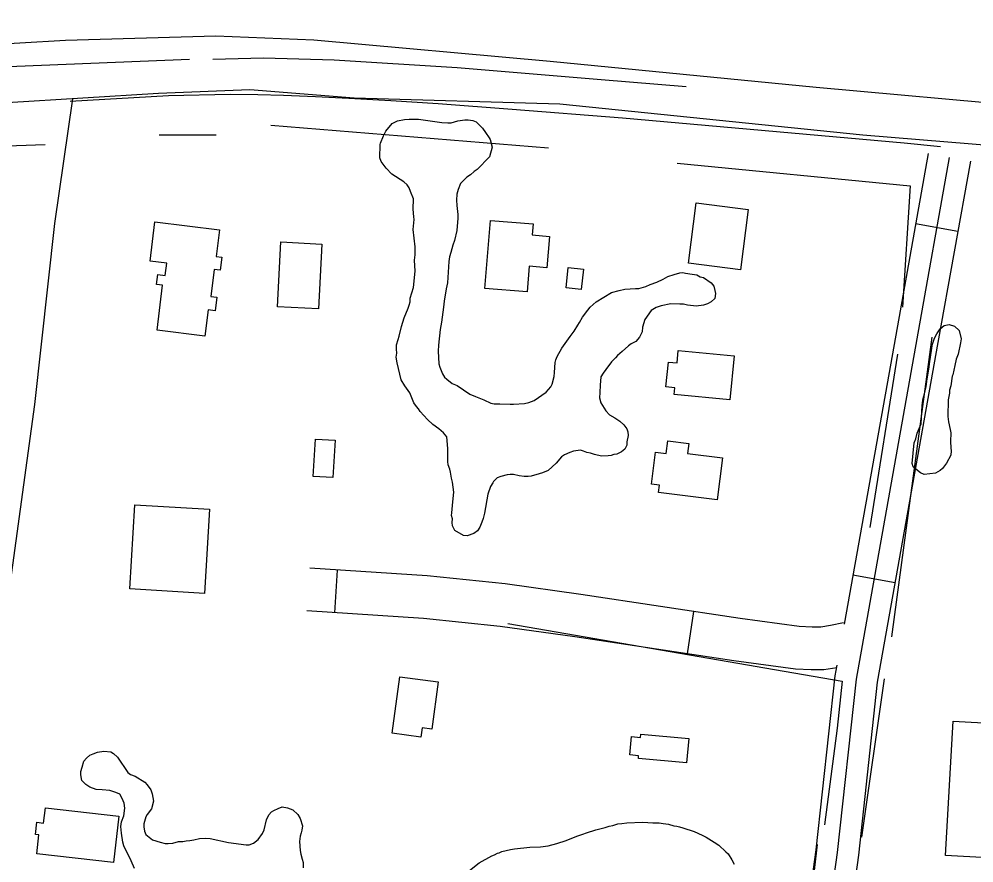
# Model space of a CAD drawing. Extents: x 3219052 to 3256913, y 800770 to 826146.
# Drawn here: x 3230558 to 3231227, y 810533 to 811124 of the extents above; entities that cross this region are included whole.
import ezdxf

# ---------------------------------------------------------------- set-up
doc = ezdxf.new("R2010")
doc.units = 0
for name, color, linetype in [('V-BLDG-OTLN', 7, 'Continuous'), ('V-LEVE-TOET', 7, 'Continuous'), ('V-ROAD-CNTR', 7, 'Continuous'), ('V-SITE-VEGE', 7, 'Continuous'), ('V-TOPO-SHOR', 7, 'Continuous')]:
    doc.layers.add(name, color=color, linetype=linetype)

msp = doc.modelspace()

# ---------------------------------------------------------------- linework, layer by layer
at = {"layer": 'V-BLDG-OTLN'}
for points in [[(3231068.97, 810990.49), (3231063.53, 810948.37), (3231027.1, 810953.08), (3231032.54, 810995.2)], [(3230698.7, 810976.29), (3230696.42, 810957.7), (3230700.32, 810957.22), (3230699.2, 810948.09), (3230694.96, 810948.6), (3230692.64, 810929.7), (3230696.87, 810929.18), (3230695.69, 810919.63), (3230690.79, 810920.23), (3230688.54, 810901.83), (3230655.06, 810905.93), (3230658.94, 810937.56), (3230654.71, 810938.08), (3230655.56, 810945.06), (3230660.76, 810944.43), (3230661.8, 810952.89), (3230650.21, 810954.31), (3230653.58, 810981.82)], [(3230888.55, 810982.89), (3230918.33, 810980.45), (3230917.7, 810972.76), (3230929.76, 810971.77), (3230927.96, 810949.78), (3230915.68, 810950.79), (3230914.21, 810932.82), (3230884.65, 810935.24)], [(3230770.41, 810966.34), (3230768.07, 810920.99), (3230739.31, 810922.48), (3230741.66, 810967.83)], [(3230941.39, 810935.75), (3230942.96, 810950.01), (3230953.6, 810948.84), (3230952.03, 810934.57)], [(3231019.98, 810891.9), (3231059.03, 810888.17), (3231056.08, 810857.3), (3231017.14, 810861.02), (3231017.58, 810865.68), (3231011.37, 810866.27), (3231013.04, 810883.72), (3231019.14, 810883.14)], [(3230766.08, 810829.77), (3230779.82, 810828.93), (3230778.21, 810802.77), (3230764.48, 810803.62)], [(3231050.84, 810816.58), (3231047.11, 810787.17), (3231006.18, 810792.35), (3231006.82, 810797.39), (3231001.17, 810798.11), (3231004.03, 810820.67), (3231011.62, 810819.71), (3231012.72, 810828.44), (3231027.27, 810826.59), (3231026.39, 810819.67)], [(3230691.87, 810780.57), (3230688.24, 810721.66), (3230635.93, 810724.88), (3230639.55, 810783.79)], [(3230825.03, 810663.28), (3230851.87, 810659.62), (3230847.37, 810626.57), (3230840.63, 810627.49), (3230839.74, 810620.98), (3230819.64, 810623.72)], [(3231207.1, 810537.99), (3231212.37, 810632.04), (3231242.08, 810630.38), (3231236.81, 810536.33)], [(3231027.41, 810619.94), (3231025.85, 810602.89), (3230992.05, 810605.99), (3230992.23, 810607.89), (3230986.14, 810608.45), (3230987.32, 810621.3), (3230993.53, 810620.72), (3230993.74, 810623.03)], [(3230628.35, 810565.53), (3230624.6, 810533.03), (3230570.8, 810539.24), (3230572.32, 810552.44), (3230569.96, 810552.71), (3230570.95, 810561.28), (3230575.66, 810560.74), (3230576.9, 810571.46)]]:
    msp.add_lwpolyline(points, close=True, dxfattribs=at)
at = {"layer": 'V-LEVE-TOET'}
msp.add_lwpolyline([(3231266.69, 811062.59), (3231116.62, 811076.03), (3230930.31, 811094.27), (3230764.77, 811109.32), (3230696.14, 811112.03), (3230591.06, 811109.07), (3230494.73, 811103.43), (3230374.31, 811095.04), (3230203.38, 811083.84), (3230058.87, 811074.28), (3229957.38, 811068.34), (3229892.02, 811069.01), (3229809.79, 811073.02), (3229709.28, 811081.93), (3229629.89, 811093.9), (3229548.96, 811112.13), (3229470.54, 811135.04)], dxfattribs=at)
at = {"layer": 'V-ROAD-CNTR'}
for p, q in [((3231215.7, 810975.23), (3231186.16, 810980.51)), ((3230779.47, 810708.03), (3230781.44, 810737.96)), ((3231171.74, 810729.13), (3231142.21, 810734.4)), ((3231026.38, 810679.29), (3231030.89, 810708.95))]:
    msp.add_line(p, q, dxfattribs=at)
for points in [[(3231265.35, 811033.12), (3231149.12, 811042.6), (3230937.07, 811064.45), (3230793.06, 811068.64), (3230720.09, 811074.5), (3230656.16, 811071.87), (3230497.01, 811062.07), (3230270.42, 811053.91), (3230103.85, 811047.01), (3229982.76, 811041.93), (3229864.34, 811042.44), (3229740.94, 811054.89), (3229649.76, 811068.6), (3229528.92, 811081.8), (3229448.3, 811101.86), (3229379.1, 811123.47), (3229314.74, 811157.11)], [(3230595.94, 811068.16), (3230583.3, 810980.72), (3230569.27, 810854.07), (3230546.27, 810685.15), (3230526.76, 810567.79), (3230516.26, 810496), (3230493.57, 810358.25), (3230454.77, 810111.45), (3230386.01, 809672.73), (3230365.4, 809546.96), (3230317.25, 809222.64), (3230284.45, 808993.51), (3230229.99, 808664.83), (3230202, 808470.45), (3230123.65, 808002.92), (3230058.77, 807561.29), (3230032.16, 807386.52), (3230003.49, 807219.74)], [(3231203.56, 811034.48), (3231178.22, 811036.95), (3230980.85, 811054.48), (3230903.73, 811060.52), (3230851.98, 811064.5), (3230818.64, 811066.76), (3230789.28, 811068.34), (3230766.06, 811069.57), (3230743.5, 811070.47), (3230725.58, 811071.02), (3230706.34, 811071.25), (3230663.04, 811070.22), (3230594.14, 811066.29)], [(3231209.73, 811027.09), (3231187, 810899.94), (3231144.46, 810661.66), (3231131.23, 810540.06), (3231103.99, 810343.11), (3231054.56, 810079.83), (3231019.8, 809783.41), (3230996.22, 809579.95), (3230941.64, 809105.42), (3230862.69, 808495.43), (3230817.39, 808153.49), (3230755.93, 807705.27), (3230682.01, 807184.18)], [(3231194.96, 811029.73), (3231172.23, 810902.58), (3231136.07, 810700.03)], [(3231224.5, 811024.45), (3231201.76, 810897.3), (3231159.31, 810659.53), (3231146.12, 810538.22), (3231118.8, 810340.7), (3231069.39, 810077.57), (3231034.7, 809781.68), (3231011.12, 809578.23), (3230956.53, 809103.6), (3230877.56, 808493.48), (3230832.25, 808151.49), (3230770.79, 807703.2), (3230696.86, 807182.08)], [(3231135.78, 810700.94), (3231126.68, 810699.1), (3231119.72, 810698.03), (3231113.67, 810698.05), (3231104.55, 810698.37), (3231063.28, 810704.03), (3230951.86, 810720.96), (3230898.75, 810728.31), (3230844.15, 810733.84), (3230761.95, 810739.25)], [(3231131.09, 810669.42), (3231121.96, 810668.02), (3231113.08, 810668.05), (3231101.97, 810668.45), (3231058.99, 810674.33), (3230947.55, 810691.27), (3230895.18, 810698.51), (3230841.66, 810703.93), (3230759.98, 810709.31)], [(3231130.93, 810671.27), (3231129.6, 810663.79), (3231116.35, 810541.9), (3231089.18, 810345.53), (3231039.72, 810082.09), (3231004.9, 809785.15), (3230983.49, 809600.47)]]:
    msp.add_lwpolyline(points, dxfattribs=at)
at = {"layer": 'V-SITE-VEGE'}
for points in [[(3230826, 810871.2), (3230823.14, 810883.08), (3230822.58, 810887.13), (3230822.88, 810890.03), (3230822.6, 810892.64), (3230822.61, 810895.82), (3230823.77, 810899.58), (3230824.65, 810901.9), (3230826.12, 810908.55), (3230828.16, 810914.62), (3230830.79, 810921.57), (3230831.67, 810923.59), (3230832.25, 810925.91), (3230832.26, 810928.51), (3230834.6, 810936.03), (3230835.79, 810947.32), (3230835.24, 810955.14), (3230835.83, 810958.9), (3230835.85, 810964.41), (3230834.44, 810976.57), (3230834.74, 810981.2), (3230835.04, 810983.52), (3230834.75, 810985.55), (3230834.48, 810990.76), (3230834.5, 810998), (3230832.49, 811003.21), (3230831.63, 811005.82), (3230830.19, 811007.86), (3230827.88, 811009.89), (3230819.5, 811015.42), (3230815.46, 811019.48), (3230812, 811024.12), (3230811.14, 811026.73), (3230811.17, 811036), (3230811.46, 811037.16), (3230813.5, 811042.07), (3230815.25, 811045.54), (3230819.61, 811050.74), (3230823.38, 811052.75), (3230828.3, 811053.61), (3230831.49, 811053.89), (3230838.15, 811053.87), (3230854.36, 811051.51), (3230858.7, 811051.2), (3230861.01, 811051.19), (3230865.65, 811052.62), (3230870.58, 811053.48), (3230872.89, 811053.47)], [(3230872.89, 811053.47), (3230876.08, 811052.88), (3230878.39, 811052.01), (3230883.01, 811047.65), (3230885.03, 811044.46), (3230887.62, 811040.69), (3230888.2, 811039.53), (3230889.63, 811034.31), (3230887.87, 811027.37), (3230879.16, 811018.71), (3230877.13, 811017.27), (3230874.51, 811014.96), (3230871.9, 811013.23), (3230867.54, 811008.9), (3230865.79, 811004.56), (3230864.92, 811001.38), (3230864.61, 810997.04), (3230864.89, 810993.27), (3230865.74, 810987.19), (3230865.73, 810984.58), (3230864.84, 810975.9), (3230863.37, 810968.95), (3230862.2, 810965.48), (3230860.73, 810960.56), (3230859.86, 810957.38), (3230859.27, 810954.2), (3230858.35, 810939.14), (3230857.47, 810935.09), (3230856, 810926.41), (3230855.7, 810922.07), (3230854.21, 810911.65), (3230853.33, 810906.44), (3230852.14, 810895.44), (3230851.84, 810891.39), (3230852.39, 810882.41), (3230852.96, 810880.09), (3230854.97, 810875.45), (3230856.41, 810873.13), (3230857.86, 810871.68), (3230861.61, 810868.77), (3230865.08, 810867.32), (3230874.04, 810861.21), (3230878.09, 810859.46), (3230883.87, 810857.12), (3230888.79, 810854.79), (3230891.1, 810854.49), (3230895.16, 810854.48), (3230902.39, 810854.17), (3230904.71, 810854.16), (3230912.24, 810854.72), (3230915.43, 810855.29), (3230919.2, 810856.72), (3230927.61, 810862.49), (3230930.81, 810866.24), (3230931.68, 810868.27), (3230933.15, 810873.48), (3230933.44, 810876.37), (3230933.75, 810883.32), (3230934.34, 810885.34), (3230935.21, 810887.66), (3230938.42, 810893.44), (3230944.24, 810901.53), (3230947.14, 810905.28), (3230949.76, 810909.61), (3230950.93, 810911.35), (3230952.96, 810915.11), (3230956.74, 810920.02), (3230958.2, 810922.04), (3230962.55, 810925.8), (3230973.29, 810932.42), (3230978.5, 810933.85), (3230982.56, 810934.71), (3230990.09, 810935.26), (3230992.41, 810935.26), (3230997.33, 810936.69), (3231000.23, 810938.13), (3231004.87, 810939.56), (3231009.51, 810941.86), (3231012.7, 810943.59), (3231017.05, 810945.03), (3231021.1, 810946.17), (3231023.13, 810946.46), (3231025.16, 810945.87), (3231029.79, 810945.28), (3231032.97, 810944.69), (3231035.28, 810943.52), (3231037.6, 810942.94), (3231043.09, 810939.16), (3231044.82, 810936.83), (3231045.68, 810933.94), (3231045.96, 810931.62), (3231045.66, 810928.14), (3231043.05, 810925.84), (3231040.44, 810924.4), (3231037.54, 810923.54), (3231032.61, 810922.97), (3231030.59, 810922.98), (3231026.54, 810923.57), (3231023.64, 810924.16), (3231021.04, 810924.17), (3231014.67, 810924.48)], [(3231014.67, 810924.48), (3231008, 810923.05), (3231004.53, 810921.9), (3231001.04, 810919.88), (3230996.68, 810913.53), (3230994.93, 810908.03), (3230994.63, 810904.85), (3230992.88, 810901.09), (3230990.26, 810898.2), (3230987.07, 810896.47), (3230985.04, 810895.03), (3230980.69, 810890.99), (3230977.49, 810888.4), (3230976.04, 810886.66), (3230973.14, 810883.78), (3230969.35, 810878.58), (3230967.32, 810875.98), (3230965.87, 810873.38), (3230965.27, 810867.58), (3230964.96, 810862.37), (3230964.95, 810858.61), (3230965.81, 810855.13), (3230969.27, 810849.62), (3230971.86, 810846.72), (3230975.62, 810844.68), (3230979.09, 810842.35), (3230981.98, 810839.74), (3230983.99, 810836.84), (3230984.57, 810834.81), (3230984.85, 810832.2), (3230983.97, 810827.86), (3230983.96, 810825.54), (3230982.5, 810822.65), (3230980.18, 810820.92), (3230976.99, 810819.19), (3230974.96, 810818.91), (3230972.93, 810818.34), (3230970.91, 810818.06), (3230966.27, 810817.78), (3230961.35, 810818.95), (3230958.46, 810819.83), (3230955.86, 810820.42), (3230953.54, 810821.29), (3230951.52, 810821.88), (3230946.59, 810821.32), (3230943.98, 810820.45), (3230940.22, 810818.73), (3230938.19, 810817.29), (3230934.41, 810812.96), (3230931.79, 810810.36), (3230928.89, 810807.76), (3230924.83, 810806.04), (3230922.51, 810805.46), (3230917.01, 810803.74), (3230914.98, 810803.46), (3230912.08, 810803.47), (3230908.61, 810804.06), (3230904.56, 810804.94), (3230902.24, 810804.95), (3230900.21, 810804.66), (3230895.87, 810803.52), (3230893.26, 810802.66), (3230890.64, 810800.06), (3230890.06, 810799.19), (3230888.61, 810796.59), (3230886.56, 810791.1), (3230884.21, 810777.78), (3230883.33, 810774.02), (3230882.45, 810771.42), (3230880.99, 810767.95), (3230879.53, 810765.35), (3230876.93, 810763.62), (3230872.29, 810761.9), (3230869.68, 810762.19), (3230863.61, 810765.69), (3230861.88, 810768.88), (3230861.6, 810771.19), (3230861.9, 810773.8), (3230861.33, 810776.12), (3230861.34, 810778.14), (3230862.22, 810785.67), (3230862.83, 810792.62), (3230861.98, 810799.57), (3230861.12, 810802.47), (3230860.55, 810806.52), (3230859.98, 810808.55), (3230858.83, 810811.74), (3230858.55, 810814.06), (3230858.58, 810823.03), (3230858.02, 810831.43), (3230855.71, 810834.04), (3230852.25, 810836.95), (3230848.2, 810839.86), (3230844.45, 810843.35), (3230839.26, 810849.15), (3230838.1, 810850.89), (3230836.66, 810852.64), (3230834.93, 810855.24), (3230832.06, 810862.2), (3230828.6, 810867.14), (3230826, 810871.2)], [(3230639.2, 810528.88), (3230636.94, 810534.2), (3230631.92, 810544.82), (3230631.17, 810547.35), (3230630.18, 810553.67), (3230629.68, 810558.22), (3230630.2, 810561.5), (3230631.73, 810565.8), (3230632.5, 810571.1), (3230632.01, 810574.64), (3230630.75, 810577.93), (3230629, 810580.96), (3230626.22, 810582.23), (3230624.2, 810582.75), (3230621.93, 810583.51), (3230616.63, 810584.03), (3230612.33, 810584.3), (3230608.04, 810585.83), (3230605.27, 810587.86), (3230602.5, 810590.65), (3230601.75, 810594.44), (3230601.76, 810596.97), (3230602.53, 810599.99), (3230603.8, 810604.03), (3230605.58, 810606.3), (3230608.11, 810608.32), (3230610.39, 810609.32), (3230613.42, 810610.32), (3230617.72, 810611.06), (3230622.77, 810610.54), (3230624.54, 810609.53), (3230627.31, 810606.99), (3230634.6, 810596.1), (3230636.37, 810594.84), (3230639.65, 810593.56), (3230646.46, 810589.5), (3230648.22, 810587.47), (3230650.74, 810583.93), (3230651.74, 810581.15), (3230652.48, 810576.09), (3230651.2, 810570.79), (3230648.16, 810566.76), (3230647.14, 810564.99), (3230645.86, 810560.19), (3230645.85, 810558.17), (3230646.35, 810555.14), (3230647.1, 810552.61), (3230651.89, 810549.06), (3230657.19, 810547.27), (3230660.73, 810546.5), (3230662.75, 810546.5), (3230666.03, 810546.74), (3230670.08, 810547.74), (3230673.11, 810547.73), (3230675.39, 810548.22), (3230677.92, 810548.47), (3230680.7, 810548.97), (3230684.74, 810549.97), (3230688.78, 810550.21), (3230692.32, 810549.94), (3230705.2, 810547.12), (3230717.57, 810545.57), (3230719.59, 810545.57), (3230722.63, 810546.56), (3230725.92, 810549.33), (3230728.97, 810553.37), (3230729.98, 810555.89), (3230731.78, 810562.96), (3230733.3, 810566.49), (3230735.08, 810568.51), (3230736.85, 810569.51), (3230739.89, 810571.02), (3230742.67, 810572.02), (3230746.46, 810571.51), (3230750.24, 810569.98), (3230753.52, 810566.68), (3230755.28, 810563.9), (3230756.78, 810558.84), (3230756.52, 810555.81), (3230756, 810553.79), (3230755.24, 810551.52), (3230754.72, 810547.73), (3230755.21, 810541.41), (3230755.71, 810538.88), (3230756.71, 810535.34), (3230757.46, 810533.07), (3230757.45, 810529.28)], [(3230873.71, 810527.49), (3230880.55, 810532.87), (3230889.38, 810537.68), (3230891.38, 810538.53), (3230893.37, 810539.66), (3230894.51, 810539.94), (3230896.5, 810540.79), (3230902.48, 810542.19), (3230905.33, 810542.75), (3230916.14, 810543.86), (3230923.54, 810544.12), (3230928.94, 810544.67), (3230934.92, 810546.36), (3230941.47, 810548.61), (3230948.88, 810551.44), (3230953.15, 810552.85), (3230955.71, 810553.97), (3230962.26, 810555.95), (3230968.81, 810557.63), (3230971.65, 810558.48), (3230974.21, 810559.04), (3230977.63, 810560.17), (3230980.48, 810560.44), (3230983.89, 810561), (3230994.99, 810561.25), (3230998.69, 810561.24), (3231002.1, 810560.94), (3231006.65, 810560.93), (3231009.49, 810560.35), (3231013.19, 810560.06), (3231016.88, 810558.91), (3231018.87, 810558.62), (3231020.86, 810558.04), (3231023.14, 810557.47), (3231031.09, 810554.88), (3231036.77, 810552.3), (3231039.61, 810550.87), (3231045.01, 810547.44), (3231048.41, 810545.16), (3231053.23, 810540.59), (3231054.94, 810539.16), (3231057.48, 810534.89), (3231059.18, 810532.04)]]:
    msp.add_lwpolyline(points, dxfattribs=at)
msp.add_lwpolyline([(3231183.78, 810812.63), (3231185.11, 810827.02), (3231186.23, 810829.97), (3231187.35, 810833.84), (3231189.95, 810840.48), (3231190.34, 810844.91), (3231190.73, 810853.03), (3231191.11, 810856.9), (3231191.67, 810859.12), (3231192.42, 810861.33), (3231193.54, 810866.68), (3231194.29, 810872.03), (3231195.61, 810880.15), (3231195.81, 810882.55), (3231197.5, 810893.43), (3231198.06, 810896.2), (3231199.37, 810900.44), (3231201.04, 810903.57), (3231203.45, 810906.88), (3231206.23, 810909.27), (3231209.55, 810910), (3231213.42, 810908.88), (3231216.73, 810905.92), (3231218.01, 810900.01), (3231217.63, 810897.06), (3231215.95, 810889.31), (3231214.64, 810885.62), (3231213.52, 810881.38), (3231212.21, 810874.74), (3231211.84, 810873.82), (3231210.71, 810866.99), (3231209.96, 810864.04), (3231209.77, 810862.01), (3231209.02, 810857.22), (3231208.61, 810845.59), (3231209.15, 810841.71), (3231210.43, 810836.54), (3231210.79, 810834.14), (3231210.59, 810828.05), (3231210.76, 810823.62), (3231211.12, 810821.59), (3231210.74, 810818.45), (3231207.77, 810812.92), (3231206.48, 810810.9), (3231204.99, 810809.24), (3231203.33, 810807.77), (3231200, 810805.93), (3231192.06, 810804.85), (3231189.67, 810806.15), (3231187.46, 810807.63), (3231184.51, 810810.41)], close=True, dxfattribs=at)
at = {"layer": 'V-TOPO-SHOR'}
for p, q in [((3230734.75, 811049.72), (3230929.09, 811033.7)), ((3230656.64, 811042.94), (3230696.55, 811042.86)), ((3230401.5, 811029.59), (3230576.79, 811036.17)), ((3231169.6, 810691.31), (3231197.8, 810901.24)), ((3231173.48, 810889.14), (3231154.14, 810767.7)), ((3231148.48, 810550.78), (3231164.33, 810661.81)), ((3231117.23, 810545.64), (3231106.62, 810451.94))]:
    msp.add_line(p, q, dxfattribs=at)
for points in [[(3230030.21, 811061.89), (3230314.63, 811076.81), (3230539.42, 811090.22), (3230677.89, 811095.91)], [(3230694.2, 811095.86), (3230729.53, 811096.77), (3230779.14, 811095.42), (3230865.08, 811090.06), (3230965.96, 811081.6), (3231025.57, 811076.66)], [(3231019.31, 811023.09), (3231182.41, 811007.13), (3231177.02, 810922.11)], [(3230900.62, 810700.55), (3231134.82, 810660.14), (3231131.28, 810627.17), (3231122.46, 810559.51)]]:
    msp.add_lwpolyline(points, dxfattribs=at)

doc.saveas('drawing.dxf')
